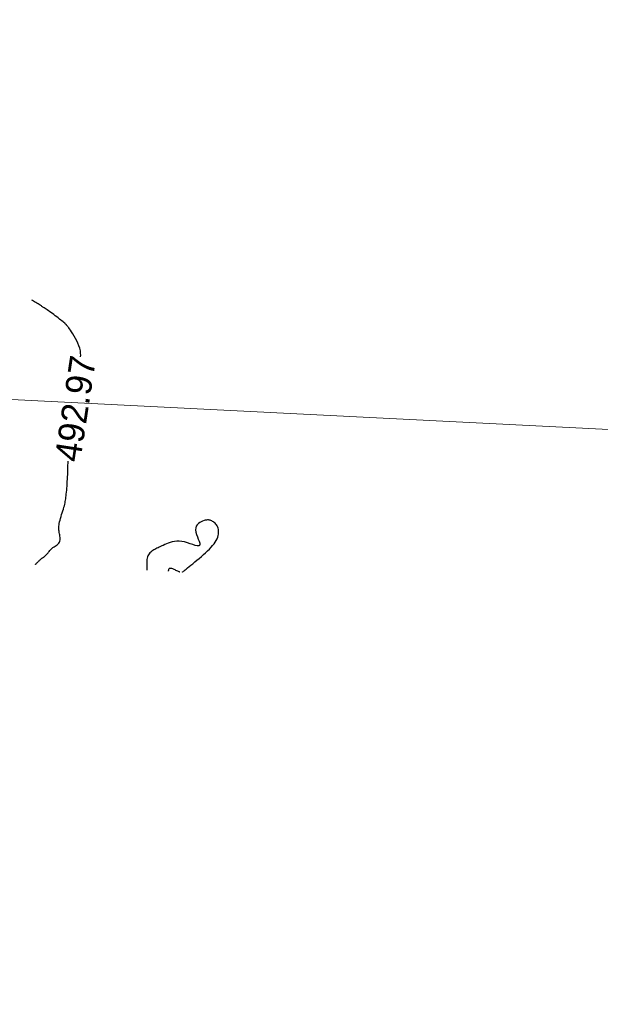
# Model space of a CAD drawing. Header units: millimetres. Extents: x 32690613 to 32693367, y 5343692 to 5344708.
# Tile 576 of 656: x 32692508 to 32692530, y 5344451 to 5344489. Entities that reach past the tile are written whole.
import ezdxf
from ezdxf.enums import TextEntityAlignment as Align

# ---------------------------------------------------------------- set-up
doc = ezdxf.new("R2010")
doc.units = ezdxf.units.MM
doc.header["$LTSCALE"] = 20
doc.layers.get('0').update_dxf_attribs({"lineweight": 18})
doc.layers.get('Defpoints').update_dxf_attribs({"color": 11, "lineweight": 18})
doc.layers.add('02-DGM_HL_493.00', color=102, linetype='Continuous')

# ---------------------------------------------------------------- blocks, each defined once
blk = doc.blocks.new('A$C78070446')
blk.add_line((4469505.561, 5343027.116), (4470255.144, 5342959.865))

msp = doc.modelspace()

# ---------------------------------------------------------------- linework, layer by layer
at = {"layer": '02-DGM_HL_493.00', "elevation": 493, "flags": 128}
for points in [[(32692509.981, 5344476.333), (32692509.983, 5344476.396), (32692509.98, 5344476.482), (32692509.969, 5344476.571), (32692509.947, 5344476.663), (32692509.916, 5344476.759), (32692509.875, 5344476.856), (32692509.829, 5344476.953), (32692509.778, 5344477.047), (32692509.726, 5344477.137), (32692509.675, 5344477.22), (32692509.626, 5344477.294), (32692509.584, 5344477.358), (32692509.549, 5344477.41), (32692509.521, 5344477.45), (32692509.499, 5344477.481), (32692509.482, 5344477.504), (32692509.47, 5344477.521), (32692509.46, 5344477.533), (32692509.453, 5344477.542), (32692509.447, 5344477.549), (32692509.442, 5344477.555), (32692509.436, 5344477.563), (32692509.428, 5344477.571), (32692509.419, 5344477.582), (32692509.406, 5344477.595), (32692509.388, 5344477.611), (32692509.366, 5344477.63), (32692509.338, 5344477.654), (32692509.303, 5344477.683), (32692509.262, 5344477.717), (32692509.217, 5344477.753), (32692509.167, 5344477.792), (32692509.114, 5344477.833), (32692509.06, 5344477.875), (32692509.004, 5344477.918), (32692508.947, 5344477.96), (32692508.892, 5344478), (32692508.838, 5344478.039), (32692508.786, 5344478.076), (32692508.737, 5344478.11), (32692508.691, 5344478.142), (32692508.648, 5344478.171), (32692508.611, 5344478.197), (32692508.578, 5344478.219), (32692508.552, 5344478.238), (32692508.529, 5344478.253), (32692508.508, 5344478.267), (32692508.489, 5344478.28), (32692508.468, 5344478.294), (32692508.445, 5344478.309), (32692508.417, 5344478.327), (32692508.383, 5344478.348), (32692508.342, 5344478.373), (32692508.296, 5344478.402), (32692508.249, 5344478.431), (32692508.203, 5344478.459), (32692508.162, 5344478.484), (32692508.129, 5344478.504), (32692508.106, 5344478.518), (32692508.098, 5344478.523)], [(32692508.243, 5344468.336), (32692508.244, 5344468.337), (32692508.248, 5344468.342), (32692508.255, 5344468.349), (32692508.263, 5344468.358), (32692508.274, 5344468.369), (32692508.286, 5344468.382), (32692508.299, 5344468.397), (32692508.313, 5344468.412), (32692508.328, 5344468.428), (32692508.344, 5344468.445), (32692508.361, 5344468.463), (32692508.379, 5344468.481), (32692508.398, 5344468.499), (32692508.419, 5344468.518), (32692508.441, 5344468.537), (32692508.465, 5344468.556), (32692508.49, 5344468.575), (32692508.517, 5344468.595), (32692508.544, 5344468.615), (32692508.572, 5344468.635), (32692508.6, 5344468.656), (32692508.627, 5344468.679), (32692508.653, 5344468.702), (32692508.678, 5344468.727), (32692508.701, 5344468.754), (32692508.724, 5344468.782), (32692508.745, 5344468.811), (32692508.768, 5344468.841), (32692508.792, 5344468.871), (32692508.818, 5344468.901), (32692508.846, 5344468.93), (32692508.879, 5344468.959), (32692508.915, 5344468.987), (32692508.955, 5344469.014), (32692508.996, 5344469.041), (32692509.036, 5344469.069), (32692509.075, 5344469.098), (32692509.11, 5344469.129), (32692509.14, 5344469.162), (32692509.163, 5344469.199), (32692509.179, 5344469.239), (32692509.187, 5344469.282), (32692509.189, 5344469.328), (32692509.187, 5344469.375), (32692509.182, 5344469.423), (32692509.174, 5344469.472), (32692509.165, 5344469.521), (32692509.157, 5344469.569), (32692509.15, 5344469.616), (32692509.145, 5344469.662), (32692509.142, 5344469.708), (32692509.141, 5344469.756), (32692509.143, 5344469.805), (32692509.149, 5344469.858), (32692509.157, 5344469.914), (32692509.17, 5344469.974), (32692509.186, 5344470.04), (32692509.205, 5344470.11), (32692509.226, 5344470.182), (32692509.249, 5344470.256), (32692509.272, 5344470.329), (32692509.295, 5344470.402), (32692509.317, 5344470.471), (32692509.337, 5344470.537), (32692509.354, 5344470.598), (32692509.368, 5344470.655), (32692509.38, 5344470.709), (32692509.391, 5344470.761), (32692509.4, 5344470.814), (32692509.408, 5344470.868), (32692509.415, 5344470.925), (32692509.422, 5344470.985), (32692509.429, 5344471.05), (32692509.436, 5344471.121), (32692509.443, 5344471.195), (32692509.449, 5344471.274), (32692509.456, 5344471.356), (32692509.462, 5344471.442), (32692509.467, 5344471.53), (32692509.472, 5344471.621), (32692509.477, 5344471.714), (32692509.481, 5344471.807), (32692509.484, 5344471.899), (32692509.487, 5344471.99), (32692509.49, 5344472.076), (32692509.493, 5344472.158), (32692509.496, 5344472.233), (32692509.498, 5344472.3), (32692509.499, 5344472.311)], [(32692513.906, 5344468.045), (32692513.91, 5344468.049), (32692513.922, 5344468.058), (32692513.941, 5344468.074), (32692513.969, 5344468.096), (32692514.004, 5344468.125), (32692514.047, 5344468.16), (32692514.099, 5344468.202), (32692514.158, 5344468.251), (32692514.226, 5344468.305), (32692514.3, 5344468.366), (32692514.379, 5344468.431), (32692514.461, 5344468.499), (32692514.545, 5344468.571), (32692514.63, 5344468.643), (32692514.713, 5344468.716), (32692514.793, 5344468.788), (32692514.869, 5344468.859), (32692514.94, 5344468.928), (32692515.006, 5344468.996), (32692515.065, 5344469.063), (32692515.119, 5344469.129), (32692515.166, 5344469.194), (32692515.206, 5344469.258), (32692515.239, 5344469.322), (32692515.264, 5344469.385), (32692515.281, 5344469.448), (32692515.292, 5344469.509), (32692515.296, 5344469.569), (32692515.295, 5344469.626), (32692515.288, 5344469.68), (32692515.276, 5344469.731), (32692515.259, 5344469.778), (32692515.239, 5344469.821), (32692515.215, 5344469.86), (32692515.188, 5344469.894), (32692515.159, 5344469.925), (32692515.128, 5344469.952), (32692515.096, 5344469.976), (32692515.064, 5344469.996), (32692515.032, 5344470.014), (32692515, 5344470.028), (32692514.969, 5344470.039), (32692514.936, 5344470.047), (32692514.902, 5344470.051), (32692514.865, 5344470.051), (32692514.825, 5344470.046), (32692514.781, 5344470.037), (32692514.733, 5344470.023), (32692514.679, 5344470.004), (32692514.623, 5344469.979), (32692514.567, 5344469.948), (32692514.516, 5344469.909), (32692514.471, 5344469.862), (32692514.436, 5344469.807), (32692514.414, 5344469.743), (32692514.408, 5344469.669), (32692514.419, 5344469.585), (32692514.445, 5344469.494), (32692514.478, 5344469.402), (32692514.513, 5344469.312), (32692514.545, 5344469.229), (32692514.568, 5344469.156), (32692514.577, 5344469.099), (32692514.565, 5344469.062), (32692514.529, 5344469.047), (32692514.47, 5344469.052), (32692514.394, 5344469.071), (32692514.303, 5344469.101), (32692514.203, 5344469.135), (32692514.096, 5344469.171), (32692513.987, 5344469.202), (32692513.88, 5344469.224), (32692513.778, 5344469.235), (32692513.682, 5344469.234), (32692513.591, 5344469.224), (32692513.506, 5344469.206), (32692513.426, 5344469.182), (32692513.351, 5344469.155), (32692513.282, 5344469.127), (32692513.218, 5344469.099), (32692513.159, 5344469.072), (32692513.104, 5344469.048), (32692513.054, 5344469.025), (32692513.006, 5344469.003), (32692512.961, 5344468.981), (32692512.918, 5344468.96), (32692512.877, 5344468.939), (32692512.836, 5344468.917), (32692512.795, 5344468.894), (32692512.755, 5344468.869), (32692512.717, 5344468.843), (32692512.68, 5344468.814), (32692512.646, 5344468.783), (32692512.616, 5344468.749), (32692512.589, 5344468.711), (32692512.568, 5344468.67), (32692512.551, 5344468.624), (32692512.539, 5344468.575), (32692512.531, 5344468.525), (32692512.527, 5344468.473), (32692512.525, 5344468.422), (32692512.524, 5344468.372), (32692512.526, 5344468.325), (32692512.527, 5344468.282), (32692512.529, 5344468.244), (32692512.53, 5344468.21), (32692512.531, 5344468.182), (32692512.532, 5344468.158), (32692512.533, 5344468.14), (32692512.533, 5344468.127), (32692512.533, 5344468.119), (32692512.534, 5344468.116)], [(32692513.369, 5344468.073), (32692513.369, 5344468.077), (32692513.369, 5344468.087), (32692513.37, 5344468.102), (32692513.372, 5344468.12), (32692513.376, 5344468.14), (32692513.382, 5344468.158), (32692513.391, 5344468.175), (32692513.403, 5344468.187), (32692513.418, 5344468.194), (32692513.438, 5344468.196), (32692513.46, 5344468.193), (32692513.485, 5344468.187), (32692513.513, 5344468.178), (32692513.542, 5344468.166), (32692513.574, 5344468.152), (32692513.607, 5344468.138), (32692513.64, 5344468.122), (32692513.674, 5344468.107), (32692513.706, 5344468.092), (32692513.736, 5344468.079), (32692513.761, 5344468.068), (32692513.781, 5344468.059), (32692513.794, 5344468.053), (32692513.799, 5344468.051)]]:
    msp.add_lwpolyline(points, dxfattribs=at)

# ---------------------------------------------------------------- block references
at = {"layer": 'Defpoints', "rotation": 2.237485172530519}
msp.add_blockref('A$C78070446', (28434719.524, -168960.664), dxfattribs=at)

# ---------------------------------------------------------------- texts
at = {"layer": '02-DGM_HL_493.00'}
msp.add_text('492.97', height=1, rotation=81.3361, dxfattribs=at).set_placement((32692509.774, 5344474.339, 493), align=Align.MIDDLE)

doc.saveas('drawing.dxf')
